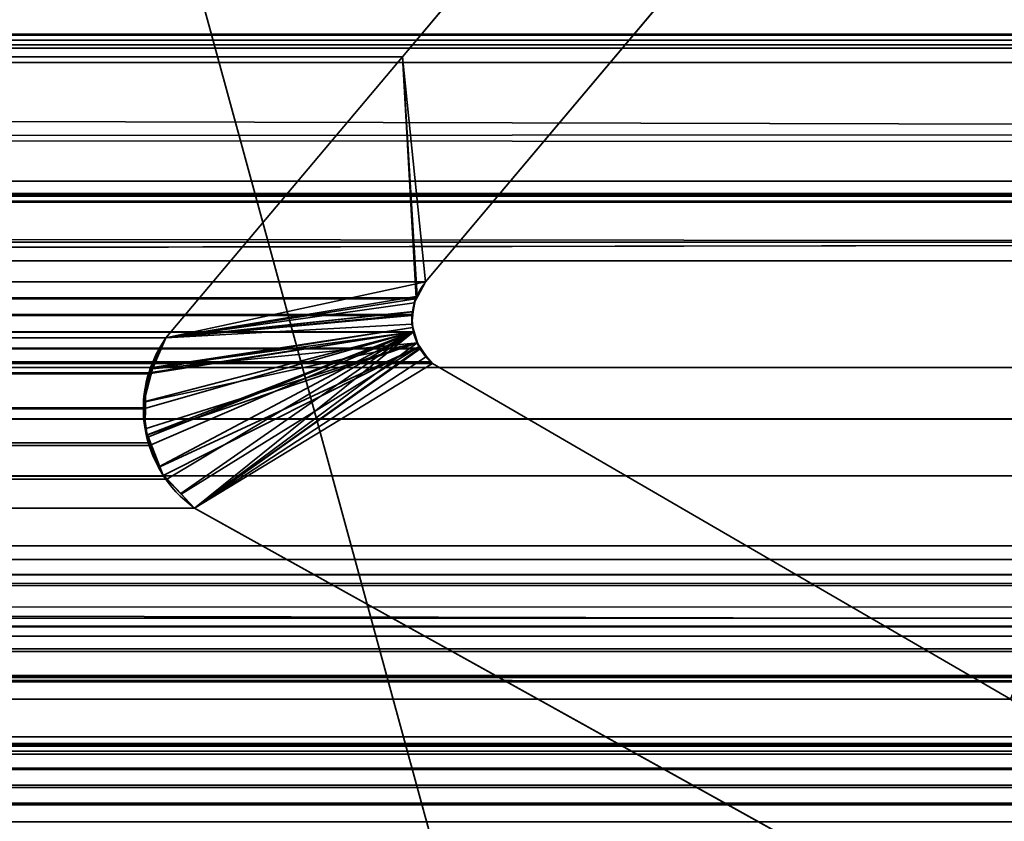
# Model space of a CAD drawing. Header units: millimetres. Extents: x -523 to 5173, y -130 to 66.
# Tile 862 of 1056: x 329.08 to 332.69, y -1.74 to 1.19. Entities that reach past the tile are written whole.
import ezdxf

# ---------------------------------------------------------------- set-up
doc = ezdxf.new("R2010")
doc.units = ezdxf.units.MM
doc.layers.add('151', color=7, linetype='Continuous', true_color=0xffffff)

# ---------------------------------------------------------------- blocks, each defined once
blk = doc.blocks.new('UG_SURFACE_009')
at = {"layer": '151', "color": 252, "linetype": 'Continuous', "lineweight": 35}
for points in [[(522.5, -46, 2207), (522.5, 40, 2207), (-522.5, 40, 2207), (-522.5, -46, 2207)], [(-372.5, -46, 2056.9999), (-372.5, 40, 2056.9999), (372.5, 40, 2056.9999), (372.5, -46, 2056.9999)]]:
    blk.add_3dface(points, dxfattribs=at)
blk = doc.blocks.new('UG_SURFACE_015')
at = {"layer": '151', "color": 252, "linetype": 'Continuous', "lineweight": 35}
for points in [[(337.3304, -1, 2024.3475), (-336.9996, -1, 2024.3475), (-336.9996, -1.1124, 2024.9367), (337.3304, -1.1124, 2024.9367)], [(-336.9996, -1, 2023.1149), (337.3304, -1, 2024.3475), (337.3304, -1, 2023.1149), (177.65, -1, 1764.902)], [(-336.9996, -1, 2023.1149), (-336.9996, -1, 2024.3475), (337.3304, -1, 2024.3475)], [(-336.7322, -1, 2.55), (337.063, -1, 2.55), (337.063, -1.1218, 1.9377), (-336.7322, -1.1218, 1.9377)], [(-286.2179, -1, 1010.9344), (337.065, -1, 2.55), (337.063, -1, 2.55), (-336.7322, -1, 2.55)], [(338.563, -1, 0.95), (337.065, -1, 2.55), (-286.2179, -1, 1010.9344), (-282.8793, -1, 1007.2354)], [(-282.8793, -1, 1007.2354), (-278.326, -1, 1005.2115), (338.563, -1, 0.95)], [(338.563, -1, 0.95), (-278.326, -1, 1005.2115), (-273.3432, -1, 1005.2115)], [(-273.3432, -1, 1005.2115), (-268.7899, -1, 1007.2354), (338.563, -1, 0.95)], [(-268.7899, -1, 1007.2354), (-265.4513, -1, 1010.9344), (338.563, -1, 0.95)], [(177.65, -1, 1409.9021), (338.563, -1, 0.95), (-265.4513, -1, 1010.9344), (-263.903, -1, 1015.6705)], [(177.65, -1, 1409.9021), (337.3304, -1, 2023.1149), (338.563, -1, 2023.1149), (338.563, -1, 0.95)], [(337.3304, -1, 2023.1149), (177.65, -1, 1409.9021), (177.65, -1, 1764.902)], [(337.3304, -1.1124, 2024.9367), (-336.9996, -1.1124, 2024.9367), (-336.9996, -1.4337, 2025.4428), (337.3304, -1.4337, 2025.4428)], [(-336.7322, -1.1218, 1.9377), (337.063, -1.1218, 1.9377), (337.063, -1.4686, 1.4186), (-336.7322, -1.4686, 1.4186)], [(337.3304, -1.4337, 2025.4428), (-336.9996, -1.4337, 2025.4428), (-336.9996, -1.9188, 2025.7955), (337.3304, -1.9188, 2025.7955)], [(-336.7322, -1.4686, 1.4186), (337.063, -1.4686, 1.4186), (337.063, -1.9877, 1.0718), (-336.7322, -1.9877, 1.0718)]]:
    blk.add_3dface(points, dxfattribs=at)
blk = doc.blocks.new('UG_SURFACE_016')
at = {"layer": '151', "color": 252, "linetype": 'Continuous', "lineweight": 35}
for points in [[(337.3304, -1, 2024.3475), (-336.9996, -1, 2024.3475), (-336.9996, -1.1124, 2024.9367), (337.3304, -1.1124, 2024.9367)], [(-336.9996, -1, 2023.1149), (337.3304, -1, 2024.3475), (337.3304, -1, 2023.1149), (177.65, -1, 1764.902)], [(-336.9996, -1, 2023.1149), (-336.9996, -1, 2024.3475), (337.3304, -1, 2024.3475)], [(-336.7322, -1, 2.55), (337.063, -1, 2.55), (337.063, -1.1218, 1.9377), (-336.7322, -1.1218, 1.9377)], [(-286.2179, -1, 1010.9344), (337.065, -1, 2.55), (337.063, -1, 2.55), (-336.7322, -1, 2.55)], [(338.563, -1, 0.95), (337.065, -1, 2.55), (-286.2179, -1, 1010.9344), (-282.8793, -1, 1007.2354)], [(-282.8793, -1, 1007.2354), (-278.326, -1, 1005.2115), (338.563, -1, 0.95)], [(338.563, -1, 0.95), (-278.326, -1, 1005.2115), (-273.3432, -1, 1005.2115)], [(-273.3432, -1, 1005.2115), (-268.7899, -1, 1007.2354), (338.563, -1, 0.95)], [(-268.7899, -1, 1007.2354), (-265.4513, -1, 1010.9344), (338.563, -1, 0.95)], [(177.65, -1, 1409.9021), (338.563, -1, 0.95), (-265.4513, -1, 1010.9344), (-263.903, -1, 1015.6705)], [(177.65, -1, 1409.9021), (337.3304, -1, 2023.1149), (338.563, -1, 2023.1149), (338.563, -1, 0.95)], [(337.3304, -1, 2023.1149), (177.65, -1, 1409.9021), (177.65, -1, 1764.902)], [(337.3304, -1.1124, 2024.9367), (-336.9996, -1.1124, 2024.9367), (-336.9996, -1.4337, 2025.4428), (337.3304, -1.4337, 2025.4428)], [(-336.7322, -1.1218, 1.9377), (337.063, -1.1218, 1.9377), (337.063, -1.4686, 1.4186), (-336.7322, -1.4686, 1.4186)], [(337.3304, -1.4337, 2025.4428), (-336.9996, -1.4337, 2025.4428), (-336.9996, -1.9188, 2025.7955), (337.3304, -1.9188, 2025.7955)], [(-336.7322, -1.4686, 1.4186), (337.063, -1.4686, 1.4186), (337.063, -1.9877, 1.0718), (-336.7322, -1.9877, 1.0718)]]:
    blk.add_3dface(points, dxfattribs=at)
blk = doc.blocks.new('UG_SURFACE_041')
at = {"layer": '151', "color": 252, "linetype": 'Continuous', "lineweight": 35}
for points in [[(-329, 4.0129, -5), (-344, 4.0129, -5), (-344, -50.8703, -5), (344, -50.8703, -5)], [(329, 4.0129, -6), (344, 4.0129, -6), (344, -50.8703, -6), (-344, -50.8703, -6)], [(329, 4.0129, -5), (-329, 4.0129, -5), (344, -50.8703, -5)], [(344, -50.8703, -5), (344, 4.0129, -5), (329, 4.0129, -5)]]:
    blk.add_3dface(points, dxfattribs=at)
blk = doc.blocks.new('UG_SURFACE_057')
at = {"layer": '151', "color": 252, "linetype": 'Continuous', "lineweight": 35}
for points in [[(-346.5, -52.92, 2031.5001), (346.5, -52.92, 2031.5001), (346.5, 14.92, 2031.5001), (-346.5, 14.92, 2031.5001)], [(-345, -52.92, 2030), (-345, 14.92, 2030), (345, 14.92, 2030), (345, -52.92, 2030)]]:
    blk.add_3dface(points, dxfattribs=at)
blk = doc.blocks.new('UG_SURFACE_062')
at = {"layer": '151', "color": 7, "linetype": 'Continuous', "lineweight": 35}
for points in [[(344.1643, 0.7759, 2029.1643), (-344.175, 2.6459, 2029.175), (-344.1673, 0.3027, 2029.1672)], [(344.1643, 0.7759, 2029.1643), (344.175, 2.6459, 2029.175), (-344.175, 2.6459, 2029.175)], [(331.0372, 1.7131, 2016.0372), (330.485, 1.0529, 2015.485), (-330.485, 1.0529, 2015.485), (-331.0372, 1.7131, 2016.0372)], [(330.485, 1.0529, 2015.485), (331.0372, 1.7131, 2016.0372), (331.5073, 1.345, 2016.5074), (330.5689, 0.2303, 2015.569)], [(339.6691, 1.4475, 2024.6692), (339.2461, 1.1359, 2024.246), (-339.2461, 1.1359, 2024.246), (-339.6691, 1.4475, 2024.6692)], [(-331.5073, 1.345, 2016.5074), (-330.5689, 0.2303, 2015.569), (330.5689, 0.2303, 2015.569), (331.5073, 1.345, 2016.5074)], [(340.5515, 1.1329, 2025.5516), (342.0084, 0.5991, 2027.0085), (-342.0084, 0.5991, 2027.0085), (-340.5515, 1.1329, 2025.5516)], [(-340.5515, 1.1329, 2025.5516), (-340.5039, 1.1274, 2025.5039), (340.5031, 1.136, 2025.5032)], [(340.5031, 1.136, 2025.5032), (340.5515, 1.1329, 2025.5516), (-340.5515, 1.1329, 2025.5516)], [(340.5004, 1.1362, 2025.5003), (-340.5039, 1.1274, 2025.5039), (-340.4308, 1.1189, 2025.4309)], [(340.5004, 1.1362, 2025.5003), (340.5031, 1.136, 2025.5032), (-340.5039, 1.1274, 2025.5039)], [(-340.4308, 1.1189, 2025.4309), (340.4322, 1.1142, 2025.4321), (340.5004, 1.1362, 2025.5003)], [(340.3799, 1.0973, 2025.3799), (-340.4308, 1.1189, 2025.4309), (-340.417, 1.1172, 2025.4171)], [(340.3799, 1.0973, 2025.3799), (340.4322, 1.1142, 2025.4321), (-340.4308, 1.1189, 2025.4309)], [(-340.417, 1.1172, 2025.4171), (340.3675, 1.0852, 2025.3675), (340.3799, 1.0973, 2025.3799)], [(-340.417, 1.1172, 2025.4171), (-340.3684, 1.0823, 2025.3685), (340.3675, 1.0852, 2025.3675)], [(-339.2461, 1.1359, 2024.246), (339.2461, 1.1359, 2024.246), (337.5919, -0.0826, 2022.5918), (-337.5919, -0.0826, 2022.5918)], [(340.3675, 1.0852, 2025.3675), (-340.3684, 1.0823, 2025.3685), (-340.3325, 1.0564, 2025.3325)], [(-340.3325, 1.0564, 2025.3325), (340.3143, 1.0331, 2025.3143), (340.3675, 1.0852, 2025.3675)], [(-340.3325, 1.0564, 2025.3325), (-340.3143, 1.0331, 2025.3143), (340.3143, 1.0331, 2025.3143)], [(330.485, 1.0529, 2015.485), (329.6192, 0.025, 2014.6191), (-329.6192, 0.025, 2014.6191), (-330.485, 1.0529, 2015.485)], [(330.5348, 0.1723, 2015.5349), (330.5323, 0.1679, 2015.5323), (329.6192, 0.025, 2014.6191), (330.485, 1.0529, 2015.485)], [(330.485, 1.0529, 2015.485), (330.5689, 0.2303, 2015.569), (330.5348, 0.1723, 2015.5349)], [(-340.3143, 1.0331, 2025.3143), (-339.5438, 0.3877, 2024.5438), (339.5579, 0.3748, 2024.5578)], [(339.5579, 0.3748, 2024.5578), (340.0694, 0.7409, 2025.0695), (-340.3143, 1.0331, 2025.3143)], [(340.0694, 0.7409, 2025.0695), (340.3143, 1.0331, 2025.3143), (-340.3143, 1.0331, 2025.3143)], [(-344.1673, 0.3027, 2029.1672), (344.1945, 0.3067, 2029.1944), (344.1643, 0.7759, 2029.1643)], [(-342.3616, 0.5215, 2027.3616), (342.0084, 0.5991, 2027.0085), (342.3616, 0.5215, 2027.3616)], [(-342.3616, 0.5215, 2027.3616), (-342.0084, 0.5991, 2027.0085), (342.0084, 0.5991, 2027.0085)], [(343.2493, -1.0249, 2028.2493), (-343.2823, -1.2144, 2028.2824), (-343.1925, 0.5499, 2028.1925)], [(-343.1874, 0.5517, 2028.1873), (343.1874, 0.5517, 2028.1873), (343.1925, 0.5499, 2028.1925), (-343.1925, 0.5499, 2028.1925)], [(-343.1925, 0.5499, 2028.1925), (343.1925, 0.5499, 2028.1925), (343.2493, -1.0249, 2028.2493)], [(343.1807, 0.5541, 2028.1808), (-343.1874, 0.5517, 2028.1873), (-343.1807, 0.5541, 2028.1808)], [(343.1807, 0.5541, 2028.1808), (343.1874, 0.5517, 2028.1873), (-343.1874, 0.5517, 2028.1873)], [(-343.1807, 0.5541, 2028.1808), (-343.1762, 0.5538, 2028.1761), (343.1762, 0.5538, 2028.1761), (343.1807, 0.5541, 2028.1808)], [(-343.1501, 0.5521, 2028.1501), (343.1501, 0.5521, 2028.1501), (343.1762, 0.5538, 2028.1761), (-343.1762, 0.5538, 2028.1761)], [(-343.0928, 0.5482, 2028.0929), (343.0928, 0.5482, 2028.0929), (343.1501, 0.5521, 2028.1501), (-343.1501, 0.5521, 2028.1501)], [(343.0928, 0.5482, 2028.0929), (-343.0928, 0.5482, 2028.0929), (-343.0318, 0.5441, 2028.0318)], [(343.0318, 0.5441, 2028.0318), (343.0928, 0.5482, 2028.0929), (-343.0318, 0.5441, 2028.0318)], [(-343.0318, 0.5441, 2028.0318), (-342.4766, 0.5254, 2027.4765), (342.4766, 0.5254, 2027.4765), (343.0318, 0.5441, 2028.0318)], [(342.3616, 0.5215, 2027.3616), (-342.4766, 0.5254, 2027.4765), (-342.3616, 0.5215, 2027.3616)], [(342.3616, 0.5215, 2027.3616), (342.4766, 0.5254, 2027.4765), (-342.4766, 0.5254, 2027.4765)], [(339.5579, 0.3748, 2024.5578), (-339.5438, 0.3877, 2024.5438), (-338.1868, -0.749, 2023.1867)], [(339.5579, 0.3748, 2024.5578), (-338.1868, -0.749, 2023.1867), (-337.822, -0.8327, 2022.8221)], [(-337.822, -0.8327, 2022.8221), (337.8146, -0.8729, 2022.8145), (339.5579, 0.3748, 2024.5578)], [(344.3484, -2.085, 2029.3484), (344.1945, 0.3067, 2029.1944), (-344.1673, 0.3027, 2029.1672)], [(344.3484, -2.085, 2029.3484), (-344.1673, 0.3027, 2029.1672), (-344.1648, -0.4257, 2029.1648)], [(-330.5348, 0.1723, 2015.5349), (330.5348, 0.1723, 2015.5349), (330.5689, 0.2303, 2015.569), (-330.5689, 0.2303, 2015.569)], [(330.5323, 0.1679, 2015.5323), (-330.5348, 0.1723, 2015.5349), (-330.5323, 0.1679, 2015.5323)], [(330.5323, 0.1679, 2015.5323), (330.5348, 0.1723, 2015.5349), (-330.5348, 0.1723, 2015.5349)], [(-330.5323, 0.1679, 2015.5323), (330.5201, 0.1112, 2015.5201), (330.5323, 0.1679, 2015.5323)], [(-330.5323, 0.1679, 2015.5323), (-330.5201, 0.1112, 2015.5201), (330.5201, 0.1112, 2015.5201)], [(329.6192, 0.025, 2014.6191), (330.5323, 0.1679, 2015.5323), (330.5201, 0.1112, 2015.5201)], [(330.524, 0.0471, 2015.5239), (-330.5201, 0.1112, 2015.5201), (-330.5193, 0.1078, 2015.5194)], [(330.524, 0.0471, 2015.5239), (330.5193, 0.1078, 2015.5194), (-330.5201, 0.1112, 2015.5201)], [(330.5193, 0.1078, 2015.5194), (330.5201, 0.1112, 2015.5201), (-330.5201, 0.1112, 2015.5201)], [(330.5201, 0.1112, 2015.5201), (330.5193, 0.1078, 2015.5194), (329.6192, 0.025, 2014.6191)], [(330.5243, 0.0464, 2015.5244), (-330.5193, 0.1078, 2015.5194), (-330.524, 0.0471, 2015.5239)], [(-330.5193, 0.1078, 2015.5194), (330.5243, 0.0464, 2015.5244), (330.524, 0.0471, 2015.5239)], [(329.5568, -0.1025, 2014.5569), (329.6192, 0.025, 2014.6191), (330.5193, 0.1078, 2015.5194), (330.524, 0.0471, 2015.5239)], [(330.5469, -0.012, 2015.5468), (-330.5243, 0.0464, 2015.5244), (-330.5469, -0.012, 2015.5468)], [(-330.524, 0.0471, 2015.5239), (-330.5243, 0.0464, 2015.5244), (330.5243, 0.0464, 2015.5244)], [(330.5469, -0.012, 2015.5468), (330.5243, 0.0464, 2015.5244), (-330.5243, 0.0464, 2015.5244)], [(330.524, 0.0471, 2015.5239), (329.5371, -0.234, 2014.5371), (329.5366, -0.2303, 2014.5366), (329.5551, -0.106, 2014.5552)], [(330.524, 0.0471, 2015.5239), (329.5591, -0.3686, 2014.559), (329.5543, -0.3584, 2014.5543), (329.5371, -0.234, 2014.5371)], [(329.5551, -0.106, 2014.5552), (329.5568, -0.1025, 2014.5569), (330.524, 0.0471, 2015.5239)], [(329.6221, -0.4921, 2014.6222), (329.6109, -0.4805, 2014.6108), (329.5591, -0.3686, 2014.559), (330.524, 0.0471, 2015.5239)], [(330.524, 0.0471, 2015.5239), (330.5243, 0.0464, 2015.5244), (329.7236, -0.597, 2014.7235), (329.6221, -0.4921, 2014.6222)], [(330.5243, 0.0464, 2015.5244), (330.5469, -0.012, 2015.5468), (329.7236, -0.597, 2014.7235)], [(-329.5621, -0.0846, 2014.5621), (-329.6192, 0.025, 2014.6191), (329.6192, 0.025, 2014.6191)], [(-329.5621, -0.0846, 2014.5621), (329.6192, 0.025, 2014.6191), (329.5568, -0.1025, 2014.5569)], [(-330.589, -0.0624, 2015.589), (330.589, -0.0624, 2015.589), (330.5493, -0.0149, 2015.5492), (-330.5493, -0.0149, 2015.5492)], [(-330.5469, -0.012, 2015.5468), (-330.5493, -0.0149, 2015.5492), (330.5493, -0.0149, 2015.5492)], [(-330.5469, -0.012, 2015.5468), (330.5493, -0.0149, 2015.5492), (330.5469, -0.012, 2015.5468)], [(329.7236, -0.597, 2014.7235), (330.5469, -0.012, 2015.5468), (330.5493, -0.0149, 2015.5492)], [(330.5493, -0.0149, 2015.5492), (330.589, -0.0624, 2015.589), (330.5944, -0.0688, 2015.5945), (329.7236, -0.597, 2014.7235)], [(-330.5944, -0.0688, 2015.5945), (-332.7098, -1.2961, 2017.7097), (332.7098, -1.2961, 2017.7097), (330.5944, -0.0688, 2015.5945)], [(-330.5944, -0.0688, 2015.5945), (330.5944, -0.0688, 2015.5945), (330.589, -0.0624, 2015.589), (-330.589, -0.0624, 2015.589)], [(330.5944, -0.0688, 2015.5945), (332.7098, -1.2961, 2017.7097), (337.1005, -4.6975, 2022.1004), (329.7236, -0.597, 2014.7235)], [(-337.5919, -0.0826, 2022.5918), (337.5919, -0.0826, 2022.5918), (337.3343, -0.2724, 2022.3343)], [(-337.3343, -0.2724, 2022.3343), (-337.5919, -0.0826, 2022.5918), (337.3343, -0.2724, 2022.3343)], [(329.5568, -0.1025, 2014.5569), (-329.5586, -0.1029, 2014.5586), (-329.5621, -0.0846, 2014.5621)], [(-329.537, -0.2125, 2014.5371), (-329.5586, -0.1029, 2014.5586), (329.5568, -0.1025, 2014.5569)], [(329.5551, -0.106, 2014.5552), (-329.5391, -0.2337, 2014.539), (-329.537, -0.2125, 2014.5371)], [(329.5551, -0.106, 2014.5552), (329.5366, -0.2303, 2014.5366), (-329.5391, -0.2337, 2014.539)], [(-329.537, -0.2125, 2014.5371), (329.5568, -0.1025, 2014.5569), (329.5551, -0.106, 2014.5552)], [(-329.5491, -0.3388, 2014.549), (-329.5391, -0.2337, 2014.539), (329.5371, -0.234, 2014.5371)], [(-329.5491, -0.3388, 2014.549), (329.5371, -0.234, 2014.5371), (329.5543, -0.3584, 2014.5543)], [(329.5366, -0.2303, 2014.5366), (329.5371, -0.234, 2014.5371), (-329.5391, -0.2337, 2014.539)], [(337.3343, -0.2724, 2022.3343), (335.6672, -0.4799, 2020.6671), (-335.6672, -0.4799, 2020.6671), (-337.3343, -0.2724, 2022.3343)], [(329.5543, -0.3584, 2014.5543), (-329.561, -0.3673, 2014.5609), (-329.5491, -0.3388, 2014.549)], [(329.5543, -0.3584, 2014.5543), (329.5591, -0.3686, 2014.559), (-329.561, -0.3673, 2014.5609)], [(-329.6033, -0.4686, 2014.6034), (-329.561, -0.3673, 2014.5609), (329.5591, -0.3686, 2014.559)], [(-329.6033, -0.4686, 2014.6034), (329.5591, -0.3686, 2014.559), (329.6109, -0.4805, 2014.6108)], [(-344.1648, -0.4257, 2029.1648), (-344.375, -2.1926, 2029.3751), (344.4016, -2.2248, 2029.4015)], [(-344.1648, -0.4257, 2029.1648), (344.4016, -2.2248, 2029.4015), (344.3484, -2.085, 2029.3484)], [(-335.6672, -0.4799, 2020.6671), (335.6672, -0.4799, 2020.6671), (333.6124, -0.7357, 2018.6124), (-333.6124, -0.7357, 2018.6124)], [(-329.7236, -0.597, 2014.7235), (-329.6235, -0.4902, 2014.6234), (329.6221, -0.4921, 2014.6222)], [(329.6221, -0.4921, 2014.6222), (329.7236, -0.597, 2014.7235), (-329.7236, -0.597, 2014.7235)], [(329.6109, -0.4805, 2014.6108), (-329.6235, -0.4902, 2014.6234), (-329.6033, -0.4686, 2014.6034)], [(329.6109, -0.4805, 2014.6108), (329.6221, -0.4921, 2014.6222), (-329.6235, -0.4902, 2014.6234)], [(329.7236, -0.597, 2014.7235), (337.1005, -4.6975, 2022.1004), (-337.1005, -4.6975, 2022.1004), (-329.7236, -0.597, 2014.7235)], [(-333.3727, -0.7751, 2018.3728), (-333.6124, -0.7357, 2018.6124), (333.6124, -0.7357, 2018.6124)], [(333.6124, -0.7357, 2018.6124), (333.375, -0.7856, 2018.3749), (-333.3727, -0.7751, 2018.3728)], [(-333.1836, -0.8061, 2018.1837), (-333.3727, -0.7751, 2018.3728), (333.375, -0.7856, 2018.3749)], [(-333.1836, -0.8061, 2018.1837), (333.375, -0.7856, 2018.3749), (333.1126, -0.8407, 2018.1127)], [(333.1126, -0.8407, 2018.1127), (-333.1183, -0.8542, 2018.1184), (-333.1836, -0.8061, 2018.1837)], [(-337.822, -0.8327, 2022.8221), (-335.7824, -1.3004, 2020.7825), (335.7909, -1.2309, 2020.7908)], [(335.7909, -1.2309, 2020.7908), (337.5894, -1.0341, 2022.5894), (-337.822, -0.8327, 2022.8221)], [(337.5894, -1.0341, 2022.5894), (337.8146, -0.8729, 2022.8145), (-337.822, -0.8327, 2022.8221)], [(333.1126, -0.8407, 2018.1127), (333.1123, -0.841, 2018.1122), (-333.1183, -0.8542, 2018.1184)], [(-333.1183, -0.8542, 2018.1184), (333.1123, -0.841, 2018.1122), (333.056, -0.8806, 2018.0559)], [(333.056, -0.8806, 2018.0559), (-333.0628, -0.8951, 2018.0628), (-333.1183, -0.8542, 2018.1184)], [(-332.8627, -1.0424, 2017.8628), (-333.0628, -0.8951, 2018.0628), (333.056, -0.8806, 2018.0559)], [(-332.8627, -1.0424, 2017.8628), (333.056, -0.8806, 2018.0559), (332.9447, -0.9589, 2017.9446)], [(332.9447, -0.9589, 2017.9446), (-332.8547, -1.0558, 2017.8547), (-332.8627, -1.0424, 2017.8628)], [(332.9447, -0.9589, 2017.9446), (332.8622, -1.0658, 2017.8621), (-332.8547, -1.0558, 2017.8547)], [(343.2493, -1.0249, 2028.2493), (343.2905, -1.2095, 2028.2905), (-343.2823, -1.2144, 2028.2824)], [(-332.8547, -1.0558, 2017.8547), (332.8622, -1.0658, 2017.8621), (332.7455, -1.217, 2017.7455)], [(332.7455, -1.217, 2017.7455), (-332.7098, -1.2961, 2017.7097), (-332.8547, -1.0558, 2017.8547)], [(-343.2858, -1.283, 2028.2857), (343.2905, -1.2095, 2028.2905), (343.755, -3.2885, 2028.7549)], [(-343.2858, -1.283, 2028.2857), (-343.2823, -1.2144, 2028.2824), (343.2905, -1.2095, 2028.2905)], [(332.7455, -1.217, 2017.7455), (332.7098, -1.2961, 2017.7097), (-332.7098, -1.2961, 2017.7097)], [(335.7909, -1.2309, 2020.7908), (-335.7824, -1.3004, 2020.7825), (-334.6424, -1.5618, 2019.6424)], [(335.7909, -1.2309, 2020.7908), (-334.6424, -1.5618, 2019.6424), (-333.7144, -1.4582, 2018.7144)], [(-333.7144, -1.4582, 2018.7144), (333.7144, -1.4582, 2018.7144), (335.7909, -1.2309, 2020.7908)], [(343.755, -3.2885, 2028.7549), (-343.8237, -3.4665, 2028.8236), (-343.2858, -1.283, 2028.2857)], [(-333.7144, -1.4582, 2018.7144), (-333.7075, -1.4628, 2018.7075), (333.7071, -1.4621, 2018.707)], [(333.7071, -1.4621, 2018.707), (333.7144, -1.4582, 2018.7144), (-333.7144, -1.4582, 2018.7144)], [(333.6625, -1.4864, 2018.6625), (333.7071, -1.4621, 2018.707), (-333.7075, -1.4628, 2018.7075)], [(333.6625, -1.4864, 2018.6625), (-333.7075, -1.4628, 2018.7075), (-333.6532, -1.4994, 2018.6532)], [(-333.6532, -1.4994, 2018.6532), (333.6527, -1.4973, 2018.6527), (333.6625, -1.4864, 2018.6625)], [(333.6527, -1.4973, 2018.6527), (-333.6532, -1.4994, 2018.6532), (-333.631, -1.5143, 2018.631)], [(-333.631, -1.5143, 2018.631), (333.606, -1.5489, 2018.6059), (333.6527, -1.4973, 2018.6527)], [(-333.631, -1.5143, 2018.631), (-333.6074, -1.5501, 2018.6074), (333.606, -1.5489, 2018.6059)], [(333.6019, -1.5535, 2018.6019), (333.606, -1.5489, 2018.6059), (-333.6074, -1.5501, 2018.6074)], [(333.6019, -1.5535, 2018.6019), (-333.6074, -1.5501, 2018.6074), (-333.5906, -1.5754, 2018.5907)], [(-333.5906, -1.5754, 2018.5907), (333.5792, -1.6115, 2018.5792), (333.6019, -1.5535, 2018.6019)], [(-333.5906, -1.5754, 2018.5907), (-333.5805, -1.6118, 2018.5804), (333.5792, -1.6115, 2018.5792)], [(333.5763, -1.6191, 2018.5761), (333.5792, -1.6115, 2018.5792), (-333.5805, -1.6118, 2018.5804)], [(333.5763, -1.6191, 2018.5761), (-333.5805, -1.6118, 2018.5804), (-333.5729, -1.639, 2018.5728)], [(-333.5729, -1.639, 2018.5728), (333.5721, -1.6769, 2018.5721), (333.5763, -1.6191, 2018.5761)], [(-333.5729, -1.639, 2018.5728), (-333.5736, -1.6767, 2018.5735), (333.5721, -1.6769, 2018.5721)], [(333.5718, -1.6826, 2018.5719), (-333.5736, -1.6767, 2018.5735), (-333.5742, -1.7028, 2018.5742)], [(-333.5742, -1.7028, 2018.5742), (333.5859, -1.7456, 2018.5859), (333.5718, -1.6826, 2018.5719)], [(333.5718, -1.6826, 2018.5719), (333.5721, -1.6769, 2018.5721), (-333.5736, -1.6767, 2018.5735)], [(-333.5742, -1.7028, 2018.5742), (-333.5859, -1.7456, 2018.5859), (333.5859, -1.7456, 2018.5859)]]:
    blk.add_3dface(points, dxfattribs=at)
blk = doc.blocks.new('UG_SURFACE_063')
at = {"layer": '151', "color": 7, "linetype": 'Continuous', "lineweight": 35}
for points in [[(331.0372, 1.7131, -8), (330.485, 1.0529, -8), (330.485, 1.0529, 2015.485), (331.0372, 1.7131, 2016.0372)], [(330.485, 1.0529, -8), (331.0372, 1.7131, -8), (331.5073, 1.345, -8), (330.5689, 0.2303, -8)], [(330.5689, 0.2303, 2015.569), (331.5073, 1.345, 2016.5074), (331.0372, 1.7131, 2016.0372), (330.485, 1.0529, 2015.485)], [(331.5073, 1.345, 2016.5074), (330.5689, 0.2303, 2015.569), (330.5689, 0.2303, -8), (331.5073, 1.345, -8)], [(330.485, 1.0529, -8), (329.6192, 0.025, -8), (329.6192, 0.025, 2014.6191), (330.485, 1.0529, 2015.485)], [(330.5689, 0.2303, -8), (329.6192, 0.025, -8), (330.485, 1.0529, -8)], [(330.485, 1.0529, 2015.485), (329.6192, 0.025, 2014.6191), (330.5323, 0.1679, 2015.5323), (330.5385, 0.1785, 2015.5385)], [(330.5385, 0.1785, 2015.5385), (330.5689, 0.2303, 2015.569), (330.485, 1.0529, 2015.485)], [(329.6192, 0.025, -8), (330.5689, 0.2303, -8), (330.5407, 0.178, -8)], [(330.5689, 0.2303, -8), (330.5689, 0.2303, 2015.569), (330.5385, 0.1785, 2015.5385)], [(330.5385, 0.1785, 2015.5385), (330.5407, 0.178, -8), (330.5689, 0.2303, -8)], [(330.5407, 0.178, -8), (330.5274, 0.1534, -8), (329.6192, 0.025, -8)], [(330.5222, 0.1211, 2015.5222), (330.5323, 0.1679, 2015.5323), (329.6192, 0.025, 2014.6191)], [(329.6192, 0.025, -8), (330.5274, 0.1534, -8), (330.5242, 0.1214, -8)], [(330.5323, 0.1679, 2015.5323), (330.5222, 0.1211, 2015.5222), (330.5242, 0.1214, -8)], [(330.5323, 0.1679, 2015.5323), (330.5242, 0.1214, -8), (330.5274, 0.1534, -8)], [(330.5323, 0.1679, 2015.5323), (330.5274, 0.1534, -8), (330.5407, 0.178, -8)], [(330.5407, 0.178, -8), (330.5385, 0.1785, 2015.5385), (330.5323, 0.1679, 2015.5323)], [(330.5242, 0.1214, -8), (330.5196, 0.0754, -8), (329.6192, 0.025, -8)], [(329.6192, 0.025, 2014.6191), (330.5193, 0.1078, 2015.5194), (330.5222, 0.1211, 2015.5222)], [(330.5196, 0.0754, -8), (330.5222, 0.1211, 2015.5222), (330.5193, 0.1078, 2015.5194)], [(330.5196, 0.0754, -8), (330.5242, 0.1214, -8), (330.5222, 0.1211, 2015.5222)], [(330.5228, 0.0633, 2015.5227), (330.5193, 0.1078, 2015.5194), (329.6192, 0.025, 2014.6191), (329.5621, -0.0846, 2014.5621)], [(329.57, -0.0882, -8), (329.6192, 0.025, -8), (330.5196, 0.0754, -8), (330.5231, 0.0637, -8)], [(330.5193, 0.1078, 2015.5194), (330.5231, 0.0637, -8), (330.5196, 0.0754, -8)], [(330.5193, 0.1078, 2015.5194), (330.5228, 0.0633, 2015.5227), (330.5231, 0.0637, -8)], [(329.5379, -0.2083, 2014.5378), (329.537, -0.2125, 2014.5371), (329.5484, -0.3309, 2014.5483), (330.524, 0.0471, 2015.5239)], [(330.524, 0.0471, 2015.5239), (329.5621, -0.0847, 2014.5621), (329.5379, -0.2083, 2014.5378)], [(329.5484, -0.3309, 2014.5483), (329.5491, -0.3388, 2014.549), (330.524, 0.0471, 2015.5239)], [(330.524, 0.0471, 2015.5239), (329.5491, -0.3388, 2014.549), (329.5938, -0.4458, 2014.5938)], [(329.5621, -0.0846, 2014.5621), (329.5621, -0.0847, 2014.5621), (330.524, 0.0471, 2015.5239), (330.5228, 0.0633, 2015.5227)], [(330.5231, 0.0637, -8), (330.5401, 0.0069, -8), (329.57, -0.0882, -8)], [(329.5938, -0.4458, 2014.5938), (329.6033, -0.4686, 2014.6034), (329.6739, -0.544, 2014.6739), (330.524, 0.0471, 2015.5239)], [(330.5393, 0.0075, 2015.5394), (330.524, 0.0471, 2015.5239), (329.6739, -0.544, 2014.6739), (329.7236, -0.597, 2014.7235)], [(330.5401, 0.0069, -8), (330.5231, 0.0637, -8), (330.5228, 0.0633, 2015.5227)], [(330.5228, 0.0633, 2015.5227), (330.524, 0.0471, 2015.5239), (330.5401, 0.0069, -8)], [(330.524, 0.0471, 2015.5239), (330.5393, 0.0075, 2015.5394), (330.5401, 0.0069, -8)], [(330.5401, 0.0069, -8), (329.5428, -0.3076, -8), (329.5445, -0.2081, -8)], [(329.5513, -0.3296, -8), (329.5428, -0.3076, -8), (330.5401, 0.0069, -8)], [(330.5401, 0.0069, -8), (329.5445, -0.2081, -8), (329.5455, -0.1443, -8), (329.57, -0.0882, -8)], [(330.5401, 0.0069, -8), (330.5445, -0.0077, -8), (329.5966, -0.4458, -8), (329.5513, -0.3296, -8)], [(329.6192, 0.025, -8), (329.57, -0.0882, -8), (329.5621, -0.0847, 2014.5621)], [(329.5621, -0.0847, 2014.5621), (329.5621, -0.0846, 2014.5621), (329.6192, 0.025, -8)], [(329.5621, -0.0846, 2014.5621), (329.6192, 0.025, 2014.6191), (329.6192, 0.025, -8)], [(329.7236, -0.597, 2014.7235), (330.5469, -0.012, 2015.5468), (330.5393, 0.0075, 2015.5394)], [(330.5734, -0.0432, -8), (330.5445, -0.0077, -8), (330.5393, 0.0075, 2015.5394)], [(330.5393, 0.0075, 2015.5394), (330.5469, -0.012, 2015.5468), (330.5734, -0.0432, -8)], [(330.5445, -0.0077, -8), (330.5401, 0.0069, -8), (330.5393, 0.0075, 2015.5394)], [(330.5445, -0.0077, -8), (329.609, -0.4777, -8), (329.5966, -0.4458, -8)], [(329.6752, -0.5466, -8), (329.609, -0.4777, -8), (330.5445, -0.0077, -8)], [(330.5445, -0.0077, -8), (330.5734, -0.0432, -8), (329.7236, -0.597, -8), (329.6752, -0.5466, -8)], [(330.5724, -0.0425, 2015.5723), (330.5469, -0.012, 2015.5468), (329.7236, -0.597, 2014.7235)], [(330.5469, -0.012, 2015.5468), (330.5724, -0.0425, 2015.5723), (330.5734, -0.0432, -8)], [(329.7236, -0.597, 2014.7235), (330.5944, -0.0688, 2015.5945), (330.5724, -0.0425, 2015.5723)], [(330.5734, -0.0432, -8), (330.5944, -0.0688, -8), (329.7236, -0.597, -8)], [(330.5944, -0.0688, -8), (332.7098, -1.2961, -8), (337.1005, -4.6975, -8), (329.7236, -0.597, -8)], [(329.7236, -0.597, 2014.7235), (337.1005, -4.6975, 2022.1004), (332.7098, -1.2961, 2017.7097), (330.5944, -0.0688, 2015.5945)], [(330.5944, -0.0688, -8), (330.5734, -0.0432, -8), (330.5724, -0.0425, 2015.5723)], [(330.5724, -0.0425, 2015.5723), (330.5944, -0.0688, 2015.5945), (330.5944, -0.0688, -8)], [(330.5944, -0.0688, 2015.5945), (332.7098, -1.2961, 2017.7097), (332.7098, -1.2961, -8), (330.5944, -0.0688, -8)], [(329.5379, -0.2083, 2014.5378), (329.5621, -0.0847, 2014.5621), (329.57, -0.0882, -8)], [(329.57, -0.0882, -8), (329.5455, -0.1443, -8), (329.5379, -0.2083, 2014.5378)], [(329.5455, -0.1443, -8), (329.5445, -0.2081, -8), (329.5379, -0.2083, 2014.5378)], [(329.537, -0.2125, 2014.5371), (329.5445, -0.2081, -8), (329.5428, -0.3076, -8)], [(329.537, -0.2125, 2014.5371), (329.5379, -0.2083, 2014.5378), (329.5445, -0.2081, -8)], [(329.5428, -0.3076, -8), (329.5484, -0.3309, 2014.5483), (329.537, -0.2125, 2014.5371)], [(329.5428, -0.3076, -8), (329.5513, -0.3296, -8), (329.5484, -0.3309, 2014.5483)], [(329.5491, -0.3388, 2014.549), (329.5484, -0.3309, 2014.5483), (329.5513, -0.3296, -8)], [(329.5491, -0.3388, 2014.549), (329.5513, -0.3296, -8), (329.5966, -0.4458, -8)], [(329.5966, -0.4458, -8), (329.5938, -0.4458, 2014.5938), (329.5491, -0.3388, 2014.549)], [(329.6033, -0.4686, 2014.6034), (329.5938, -0.4458, 2014.5938), (329.5966, -0.4458, -8)], [(329.6033, -0.4686, 2014.6034), (329.5966, -0.4458, -8), (329.609, -0.4777, -8)], [(329.6752, -0.5466, -8), (329.6739, -0.544, 2014.6739), (329.6033, -0.4686, 2014.6034)], [(329.6033, -0.4686, 2014.6034), (329.609, -0.4777, -8), (329.6752, -0.5466, -8)], [(329.7236, -0.597, -8), (329.7236, -0.597, 2014.7235), (329.6739, -0.544, 2014.6739)], [(329.6739, -0.544, 2014.6739), (329.6752, -0.5466, -8), (329.7236, -0.597, -8)], [(329.7236, -0.597, -8), (337.1005, -4.6975, -8), (337.1005, -4.6975, 2022.1004), (329.7236, -0.597, 2014.7235)]]:
    blk.add_3dface(points, dxfattribs=at)
blk = doc.blocks.new('UG_SURFACE_068')
at = {"layer": '151', "color": 252, "linetype": 'Continuous', "lineweight": 35}
for points in [[(-346.5, -52.92, 2031.5001), (346.5, -52.92, 2031.5001), (346.5, 14.92, 2031.5001), (-346.5, 14.92, 2031.5001)], [(-345, -52.92, 2030), (-345, 14.92, 2030), (345, 14.92, 2030), (345, -52.92, 2030)]]:
    blk.add_3dface(points, dxfattribs=at)

msp = doc.modelspace()

# ---------------------------------------------------------------- linework, layer by layer
at = {"layer": '151', "color": 253, "linetype": 'Continuous', "lineweight": -3}
for p, q in [((331.0372, 1.7131, 2016.0372), (330.485, 1.0529, 2015.485)), ((331.0372, 1.7131, -8), (330.485, 1.0529, -8)), ((331.0372, 1.7131, 2016.0372), (330.485, 1.0529, 2015.485)), ((331.5073, 1.345, 2016.5073), (330.5689, 0.2303, 2015.5689)), ((331.5073, 1.345, 2016.5073), (330.5689, 0.2303, 2015.5689)), ((331.5073, 1.345, -8), (330.5689, 0.2303, -8)), ((340.5515, 1.1329, 2025.5515), (-340.5515, 1.1329, 2025.5515)), ((330.485, 1.0529, 2015.485), (-330.485, 1.0529, 2015.485)), ((330.485, 1.0529, 2015.485), (329.6192, 0.025, 2014.6192)), ((330.485, 1.0529, 2015.485), (329.6192, 0.025, 2014.6192)), ((330.485, 1.0529, -8), (329.6192, 0.025, -8)), ((330.485, 1.0529, -8), (330.485, 1.0529, 2015.485)), ((340.3143, 1.0331, 2025.3143), (-340.3143, 1.0331, 2025.3143)), ((342.0084, 0.5991, 2027.0084), (-342.0084, 0.5991, 2027.0084)), ((343.1926, 0.5499, 2028.1926), (-343.1926, 0.5499, 2028.1926)), ((-330.5689, 0.2303, 2015.5689), (330.5689, 0.2303, 2015.5689)), ((330.5689, 0.2303, 2015.5689), (330.5689, 0.2303, -8)), ((329.6192, 0.025, 2014.6192), (-329.6192, 0.025, 2014.6192)), ((329.6192, 0.025, -8), (329.6192, 0.025, 2014.6192)), ((-330.5944, -0.0688, 2015.5944), (330.5944, -0.0688, 2015.5944)), ((330.5944, -0.0688, 2015.5944), (330.5944, -0.0688, -8)), ((332.7098, -1.2961, 2017.7098), (330.5944, -0.0688, 2015.5944)), ((330.5944, -0.0688, -8), (332.7098, -1.2961, -8)), ((332.7098, -1.2961, 2017.7098), (330.5944, -0.0688, 2015.5944)), ((329.7236, -0.597, 2014.7236), (-329.7236, -0.597, 2014.7236)), ((329.7236, -0.597, -8), (337.1005, -4.6975, -8)), ((337.1005, -4.6975, 2022.1005), (329.7236, -0.597, 2014.7236)), ((329.7236, -0.597, -8), (329.7236, -0.597, 2014.7236)), ((329.7236, -0.597, 2014.7236), (337.1005, -4.6975, 2022.1005)), ((-333.6124, -0.7357, 2018.6124), (333.6124, -0.7357, 2018.6124)), ((-336.9996, -1, 2024.3476), (337.3304, -1, 2024.3476)), ((-336.9996, -1, 2024.3476), (337.3304, -1, 2024.3476)), ((337.063, -1, 2.55), (-336.7322, -1, 2.55)), ((337.063, -1, 2.55), (-336.7322, -1, 2.55)), ((-332.7098, -1.2961, 2017.7098), (332.7098, -1.2961, 2017.7098)), ((333.7144, -1.4582, 2018.7144), (-333.7144, -1.4582, 2018.7144))]:
    msp.add_line(p, q, dxfattribs=at)
for points in [[(330.5689, 0.2303, 2015.5689), (330.4931, 0.1407, 2015.4931), (330.5048, 0.0066, 2015.5048), (330.5944, -0.0688, 2015.5944)], [(330.5689, 0.2303, 2015.5689), (330.4931, 0.1407, 2015.4931), (330.5048, 0.0066, 2015.5048), (330.5944, -0.0688, 2015.5944)], [(330.5689, 0.2303, -8), (330.4931, 0.1407, -8), (330.5048, 0.0066, -8), (330.5944, -0.0688, -8)], [(329.6192, 0.025, 2014.6192), (329.4765, -0.1757, 2014.4765), (329.5232, -0.454, 2014.5232), (329.7236, -0.597, 2014.7236)], [(329.6192, 0.025, -8), (329.4765, -0.1757, -8), (329.5232, -0.454, -8), (329.7236, -0.597, -8)], [(329.7236, -0.597, 2014.7236), (329.5232, -0.454, 2014.5232), (329.4765, -0.1757, 2014.4765), (329.6192, 0.025, 2014.6192)]]:
    msp.add_open_spline(points, degree=3, dxfattribs=at)

# ---------------------------------------------------------------- block references
for name in ['UG_SURFACE_057', 'UG_SURFACE_068', 'UG_SURFACE_041', 'UG_SURFACE_009', 'UG_SURFACE_062', 'UG_SURFACE_063', 'UG_SURFACE_015', 'UG_SURFACE_016']:
    msp.add_blockref(name, (0, 0), dxfattribs=at)

doc.saveas('drawing.dxf')
